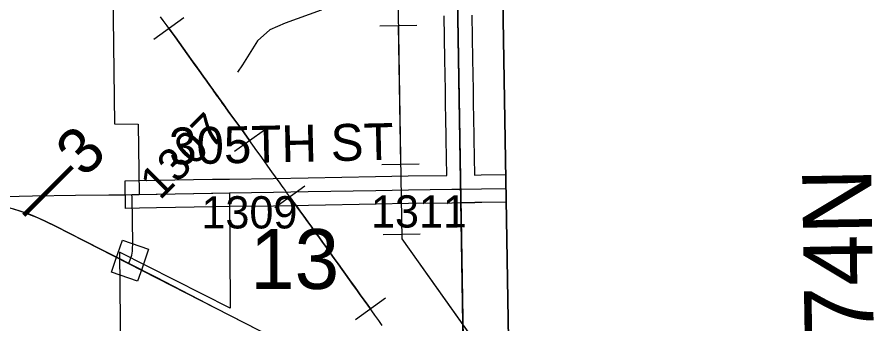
# Model space of a CAD drawing. Extents: x 23.6 to 68.7, y -63 to -29.
# Drawn here: x 55.794 to 57.656, y -54.251 to -53.585 of the extents above; entities that cross this region are included whole.
import ezdxf

# ---------------------------------------------------------------- set-up
doc = ezdxf.new("R2010")
doc.units = 0
for name, color, linetype in [('tdCoCityStreetMajor', 7, 'Continuous'), ('tdCoCityStreetMinor', 7, 'Continuous'), ('tdCoClipBndry', 7, 'Continuous'), ('tdCoCoBndry', 7, 'Continuous'), ('tdCoCoBndryPart', 7, 'Continuous'), ('tdCoCorpBndry', 7, 'Continuous'), ('tdCoHydroRiver', 7, 'Continuous'), ('tdCoPipe', 7, 'Continuous'), ('tdCoPriCL', 7, 'Continuous'), ('tdCoPrimary', 7, 'Continuous'), ('tdCoPriNonDiv', 7, 'Continuous'), ('tdCoPriNonDivCL', 7, 'Continuous'), ('tdCoSecRdNmbr', 7, 'Continuous'), ('tdCoSecRdTxt', 7, 'Continuous'), ('tdCoSecRteBand', 7, 'Continuous'), ('tdCoSecRteCL', 7, 'Continuous'), ('tdCoSectLine', 7, 'Continuous'), ('tdCoSectLinePart', 7, 'Continuous'), ('tdCoSectNmbr', 7, 'Continuous'), ('tdCoSurfAsphalt', 7, 'Continuous'), ('tdCoSurfGravel', 7, 'Continuous'), ('tdCoTwpBndryShd', 7, 'Continuous'), ('tdCoTwpRngTxt', 7, 'Continuous'), ('tdStHwyPriRefPost1', 7, 'Continuous')]:
    doc.layers.add(name, color=color, linetype=linetype)

msp = doc.modelspace()

# ---------------------------------------------------------------- linework, layer by layer
at = {"layer": 'tdCoCityStreetMajor'}
msp.add_lwpolyline([(55.7617, -53.9744), (55.7696, -53.9745), (55.8278, -53.9735), (55.9211, -53.9721), (55.9936, -53.9711), (56.0286, -53.9708), (56.0435, -53.9705), (56.059, -53.9703)], dxfattribs=at)
at = {"layer": 'tdCoCityStreetMinor'}
msp.add_lwpolyline([(56.0413, -54.1079), (56.0419, -54.1062), (56.0431, -54.1019), (56.044, -54.0976), (56.0446, -54.0931), (56.0449, -54.0887), (56.0453, -54.0771), (56.0436, -53.977), (56.0435, -53.9705)], dxfattribs=at)
at = {"layer": 'tdCoClipBndry'}
msp.add_lwpolyline([(48.4512, -33.5006), (56.4135, -33.3762), (56.4393, -33.3792), (56.4635, -33.3887), (56.4958, -33.4172), (56.511, -33.4483), (56.515, -33.4739), (56.5367, -34.4332), (56.5907, -38.4342), (56.6629, -42.4448), (56.8804, -55.4557), (56.9085, -56.4312), (56.9025, -56.8392), (56.9121, -57.4607), (56.9036, -57.4944), (56.8842, -57.5232), (56.8561, -57.5435), (56.8227, -57.553), (51.8233, -57.6334)], dxfattribs=at)
at = {"layer": 'tdCoCoBndry'}
for p, q in [((56.7648, -54.458), (56.7487, -53.455)), ((56.7487, -53.455), (56.7648, -54.458))]:
    msp.add_line(p, q, dxfattribs=at)
for points in [[(56.5284, -40.4484), (56.5463, -41.4474), (56.5633, -42.4465), (56.5785, -43.4411), (56.5946, -44.4414), (56.6119, -45.4382), (56.6301, -46.4017), (56.647, -47.4001), (56.6636, -48.3998), (56.6786, -49.3969), (56.6976, -50.3938), (56.712, -51.3894), (56.7304, -52.4659), (56.7487, -53.455), (56.7648, -54.458), (56.7808, -55.4579), (56.8089, -56.4341), (56.8029, -56.8393), (56.8127, -57.4536), (55.8172, -57.471), (54.8164, -57.4869), (53.8174, -57.5025), (52.8224, -57.5189), (51.8222, -57.5335)], [(56.5281, -40.4484), (56.5459, -41.4474), (56.563, -42.4465), (56.5781, -43.4411), (56.5942, -44.4414), (56.6115, -45.4382), (56.6297, -46.4017), (56.6467, -47.4001), (56.6633, -48.3998), (56.6782, -49.3968), (56.6973, -50.3938), (56.7117, -51.3893), (56.73, -52.4659), (56.7484, -53.455), (56.7645, -54.4579), (56.7804, -55.4579), (56.8086, -56.4341), (56.8025, -56.8393), (56.8124, -57.4536)], [(56.6786, -49.3969), (56.6976, -50.3938), (56.712, -51.3894), (56.7304, -52.4659), (56.7487, -53.455), (56.7648, -54.458), (56.7808, -55.4579), (56.8089, -56.4341), (56.8029, -56.8393), (56.8127, -57.4536), (56.9119, -57.4521), (56.9025, -56.8392), (56.9085, -56.4312), (56.8804, -55.4557), (56.6629, -42.4448)]]:
    msp.add_lwpolyline(points, dxfattribs=at)
at = {"layer": 'tdCoCoBndryPart'}
msp.add_lwpolyline([(56.7569, -53.9887), (56.764, -54.428)], dxfattribs=at)
at = {"layer": 'tdCoCorpBndry'}
msp.add_lwpolyline([(56.001, -53.4721), (56.0057, -53.8172), (56.057, -53.8173), (56.059, -53.9703), (56.2553, -53.9669), (56.2567, -54.2169), (56.0167, -54.0954), (56.0203, -54.4714), (55.7714, -54.4753), (55.2693, -54.4822), (55.0211, -54.4855), (55.0097, -54.0648), (54.9437, -54.0656), (54.9431, -53.9864), (55.0075, -53.9852), (54.9976, -53.49), (55.2497, -53.4871), (55.7995, -53.4762)], close=True, dxfattribs=at)
at = {"layer": 'tdCoHydroRiver'}
msp.add_lwpolyline([(56.7476, -53.3138), (56.7288, -53.3164), (56.7115, -53.3207), (56.6881, -53.3431), (56.6538, -53.3798), (56.6228, -53.4213), (56.5995, -53.4516), (56.54, -53.4933), (56.5074, -53.5332), (56.4542, -53.5702), (56.3756, -53.598), (56.3426, -53.6126), (56.3161, -53.6366), (56.2836, -53.6891), (56.2727, -53.705)], dxfattribs=at)
at = {"layer": 'tdCoPipe'}
for p, q in [((56.0909, -53.633), (56.1558, -53.586)), ((56.5812, -53.6038), (56.6617, -53.6025)), ((56.266, -53.8763), (56.3312, -53.8297)), ((56.5861, -53.9051), (56.6668, -53.9038)), ((56.3535, -53.9984), (56.4185, -53.9515)), ((56.5886, -54.0573), (56.6691, -54.056)), ((56.5285, -54.2421), (56.5935, -54.1951))]:
    msp.add_line(p, q, dxfattribs=at)
for points in [[(56.4888, -45.4411), (56.6291, -54.0664), (56.8573, -54.3881), (56.9937, -57.4858)], [(56.5868, -54.2549), (56.5791, -54.2441), (56.5705, -54.2321), (56.5639, -54.2228), (56.5554, -54.211), (56.5476, -54.2002), (56.5388, -54.1881), (56.5326, -54.1793), (56.5242, -54.1677), (56.5155, -54.1555), (56.5067, -54.1433), (56.4997, -54.1335), (56.491, -54.1213), (56.4822, -54.1091), (56.4734, -54.0969), (56.4655, -54.0858), (56.4567, -54.0736), (56.4487, -54.0625), (56.4399, -54.0504), (56.4335, -54.0415), (56.425, -54.0299), (56.4164, -54.0177), (56.4079, -54.0057), (56.4016, -53.9969), (56.3951, -53.9878), (56.3928, -53.9846), (56.3863, -53.9755), (56.3777, -53.9636), (56.3764, -53.9617), (56.3721, -53.9557), (56.3697, -53.9523), (56.3634, -53.9435), (56.3609, -53.9401), (56.355, -53.9317), (56.3472, -53.921), (56.3386, -53.909), (56.3302, -53.8972), (56.3215, -53.885), (56.3145, -53.8754), (56.3058, -53.8632), (56.2972, -53.8511), (56.2885, -53.8389), (56.2817, -53.8295), (56.2729, -53.8174), (56.2648, -53.8064), (56.2627, -53.8035), (56.2561, -53.7944), (56.2475, -53.7822), (56.2463, -53.7807), (56.2388, -53.7704), (56.2369, -53.7677), (56.2313, -53.7599), (56.2301, -53.7583), (56.2214, -53.7461), (56.2188, -53.7426), (56.2126, -53.7338), (56.2059, -53.7245), (56.1981, -53.7136), (56.1893, -53.7014), (56.1806, -53.6892), (56.1718, -53.677), (56.1667, -53.6697), (56.1632, -53.6648), (56.1546, -53.6528), (56.1458, -53.6406), (56.137, -53.6283), (56.1282, -53.6163), (56.1196, -53.6044), (56.1109, -53.5923), (56.1055, -53.5848)], [(56.6215, -53.6032), (56.6264, -53.9045)], [(56.1233, -53.6095), (56.1282, -53.6162), (56.137, -53.6283), (56.1458, -53.6405), (56.1547, -53.6527), (56.1633, -53.6648), (56.1667, -53.6697), (56.1719, -53.6769), (56.1807, -53.6891), (56.1894, -53.7014), (56.1982, -53.7135), (56.206, -53.7245), (56.2127, -53.7338), (56.2189, -53.7425), (56.2214, -53.746), (56.2302, -53.7582), (56.2314, -53.7599), (56.237, -53.7677), (56.2389, -53.7704), (56.2464, -53.7807), (56.2475, -53.7822), (56.2562, -53.7943), (56.2627, -53.8034), (56.2649, -53.8063), (56.2729, -53.8173), (56.2817, -53.8295), (56.2885, -53.8388), (56.2972, -53.8511), (56.2986, -53.853)], [(56.386, -53.9749), (56.3864, -53.9755), (56.3929, -53.9846), (56.3951, -53.9878), (56.4017, -53.9969), (56.4079, -54.0057), (56.4165, -54.0176), (56.4251, -54.0298), (56.4335, -54.0415), (56.4399, -54.0504), (56.4487, -54.0625), (56.4568, -54.0736), (56.4655, -54.0858), (56.4735, -54.0969), (56.4822, -54.1091), (56.491, -54.1212), (56.4997, -54.1334), (56.5068, -54.1433), (56.5156, -54.1555), (56.5243, -54.1676), (56.5326, -54.1793), (56.5389, -54.1881), (56.5476, -54.2002), (56.5555, -54.211), (56.561, -54.2186)], [(56.6289, -54.0566), (56.6291, -54.0664), (56.7978, -54.3042)]]:
    msp.add_lwpolyline(points, dxfattribs=at)
at = {"layer": 'tdCoPriCL'}
msp.add_lwpolyline([(56.3532, -54.2834), (56.2245, -54.2173), (56.0965, -54.151), (56.038, -54.1212), (56.0367, -54.1205), (55.988, -54.0958), (55.8785, -54.0398), (55.8536, -54.0277), (55.8406, -54.0217), (55.8273, -54.0162), (55.814, -54.0111), (55.8004, -54.0064), (55.7867, -54.0022)], dxfattribs=at)
at = {"layer": 'tdCoPrimary'}
for points in [[(55.9336, -54.0678), (55.8789, -54.0398), (55.854, -54.0277), (55.8409, -54.0217), (55.8277, -54.0162), (55.8143, -54.0111), (55.8008, -54.0064), (55.7871, -54.0022), (55.7733, -53.9984), (55.7622, -53.9954), (55.7489, -53.9919), (55.7383, -53.9898)], [(55.9336, -54.0678), (55.8789, -54.0398), (55.854, -54.0277), (55.8409, -54.0217), (55.8277, -54.0162), (55.8143, -54.0111), (55.8008, -54.0064), (55.7871, -54.0022), (55.7733, -53.9984), (55.7622, -53.9954), (55.7489, -53.9919), (55.7383, -53.9898)], [(56.3536, -54.2834), (56.2249, -54.2173), (56.0969, -54.151), (56.0384, -54.1212), (56.0381, -54.1211), (56.037, -54.1205), (56.0168, -54.1103), (55.9884, -54.0958), (55.9336, -54.0678), (55.8789, -54.0398), (55.854, -54.0277), (55.8409, -54.0217), (55.8277, -54.0162), (55.8143, -54.0111), (55.8008, -54.0064), (55.7871, -54.0022)], [(56.0168, -54.1103), (55.9884, -54.0958), (55.9336, -54.0678)], [(56.0168, -54.1103), (55.9884, -54.0958), (55.9336, -54.0678)], [(56.3536, -54.2834), (56.2249, -54.2173), (56.0969, -54.151), (56.0384, -54.1212), (56.0381, -54.1211), (56.037, -54.1205), (56.0168, -54.1103)], [(56.3536, -54.2834), (56.2249, -54.2173), (56.0969, -54.151), (56.0384, -54.1212), (56.0381, -54.1211), (56.037, -54.1205), (56.0168, -54.1103)]]:
    msp.add_lwpolyline(points, dxfattribs=at)
at = {"layer": 'tdCoPriNonDiv'}
msp.add_lwpolyline([(56.8085, -56.4331), (56.8007, -56.1655), (56.7957, -56.0715), (56.7872, -55.9199), (56.7737, -54.9646), (56.77, -54.7221), (56.7673, -54.5966), (56.7636, -54.5693), (56.7559, -54.5428), (56.7444, -54.5178), (56.7346, -54.5022), (56.7292, -54.4948), (56.7172, -54.4808), (56.7107, -54.4743), (56.7039, -54.4681), (56.6738, -54.4479), (56.6336, -54.4267), (56.2245, -54.2173), (55.8785, -54.0398), (55.8406, -54.0217), (55.8005, -54.0064), (55.7868, -54.0021)], dxfattribs=at)
at = {"layer": 'tdCoPriNonDivCL'}
msp.add_lwpolyline([(56.3532, -54.2834), (56.2245, -54.2173), (56.0965, -54.151), (56.038, -54.1212), (56.0377, -54.1211), (56.0367, -54.1205), (56.0165, -54.1103), (55.988, -54.0958), (55.8785, -54.0398), (55.8536, -54.0277), (55.8406, -54.0217), (55.8273, -54.0162), (55.814, -54.0111), (55.8004, -54.0064), (55.7867, -54.0022)], dxfattribs=at)
msp.add_lwpolyline([(56.3532, -54.2834), (56.2245, -54.2173), (56.0965, -54.151), (56.038, -54.1212), (56.0377, -54.1211), (56.0367, -54.1205), (56.0165, -54.1103), (55.988, -54.0958), (55.8785, -54.0398), (55.8536, -54.0277), (55.8406, -54.0217), (55.8273, -54.0162), (55.814, -54.0111), (55.8004, -54.0064), (55.7867, -54.0022)], dxfattribs=at)
at = {"layer": 'tdCoSecRteBand'}
for points in [[(56.8558, -53.9871), (56.8025, -53.9879), (56.8025, -53.9879), (56.8025, -53.9879), (56.7873, -53.9881), (56.7873, -53.9882), (56.7574, -53.9886), (56.7382, -53.989), (56.7381, -53.989), (56.738, -53.989), (56.6438, -53.9902), (56.5734, -53.9914), (56.4267, -53.9942), (56.4266, -53.9942), (56.4266, -53.9942), (56.3509, -53.9954), (56.3509, -53.9954), (56.3508, -53.9954), (56.2557, -53.9968), (56.2195, -53.9974), (56.0967, -53.9996), (56.0595, -54.0003), (56.0295, -54.0008), (56.0284, -53.9408), (56.0584, -53.9403), (56.0956, -53.9396), (56.0956, -53.9396), (56.0956, -53.9396), (56.2184, -53.9374), (56.2185, -53.9374), (56.2185, -53.9374), (56.2548, -53.9368), (56.3499, -53.9354), (56.4256, -53.9342), (56.5723, -53.9315), (56.5723, -53.9315), (56.5723, -53.9315), (56.6428, -53.9302), (56.6429, -53.9302), (56.643, -53.9302), (56.7265, -53.9291), (56.7265, -53.929), (56.7266, -53.929), (56.7256, -53.8507), (56.7246, -53.7999), (56.7241, -53.7807), (56.7241, -53.7805), (56.7241, -53.7804), (56.7236, -53.7439), (56.7227, -53.6772), (56.721, -53.5822)], [(56.781, -53.5812), (56.7826, -53.6762), (56.7826, -53.6762), (56.7826, -53.6763), (56.7836, -53.743), (56.7836, -53.743), (56.7836, -53.7431), (56.7841, -53.7794), (56.7846, -53.7984), (56.7846, -53.7985), (56.7846, -53.7986), (56.7856, -53.8497), (56.7856, -53.8498), (56.7856, -53.8499), (56.7865, -53.9282)], [(56.7865, -53.9282), (56.8016, -53.9279), (56.8548, -53.9271)], [(56.0558, -54.1586), (55.999, -54.1393), (56.0086, -54.1109), (56.0129, -54.0982), (56.0226, -54.0698), (56.0794, -54.0891), (56.0697, -54.1175), (56.0654, -54.1302), (56.0558, -54.1586)]]:
    msp.add_lwpolyline(points, dxfattribs=at)
at = {"layer": 'tdCoSecRteCL'}
msp.add_line((56.037, -54.1205), (56.0413, -54.1079), dxfattribs=at)
for points in [[(56.7569, -53.9586), (56.7568, -53.9489), (56.7556, -53.8502), (56.7546, -53.7992), (56.7541, -53.78), (56.7536, -53.7435), (56.7527, -53.6767), (56.751, -53.5817)], [(56.059, -53.9703), (56.0961, -53.9696), (56.219, -53.9674), (56.2553, -53.9668), (56.3504, -53.9654), (56.4261, -53.9642), (56.5728, -53.9614), (56.6434, -53.9602), (56.7376, -53.959), (56.7569, -53.9586)], [(56.7569, -53.9586), (56.802, -53.9579), (56.8553, -53.9571)]]:
    msp.add_lwpolyline(points, dxfattribs=at)
at = {"layer": 'tdCoSectLine'}
msp.add_lwpolyline([(56.7484, -53.455), (56.7645, -54.4579)], dxfattribs=at)
at = {"layer": 'tdCoSectLinePart'}
msp.add_lwpolyline([(56.7569, -53.9887), (56.764, -54.428)], dxfattribs=at)
at = {"layer": 'tdCoSurfAsphalt'}
msp.add_line((56.037, -54.1205), (56.0413, -54.1079), dxfattribs=at)
at = {"layer": 'tdCoSurfGravel'}
for points in [[(56.7569, -53.9586), (56.7568, -53.9489), (56.7556, -53.8502), (56.7546, -53.7992), (56.7541, -53.78), (56.7536, -53.7435), (56.7527, -53.6767), (56.751, -53.5817)], [(56.2553, -53.9668), (56.3504, -53.9654), (56.4261, -53.9642), (56.5728, -53.9614), (56.6434, -53.9602), (56.7376, -53.959), (56.7569, -53.9586)], [(56.7569, -53.9586), (56.802, -53.9579), (56.8553, -53.9571)], [(56.059, -53.9703), (56.0961, -53.9696), (56.219, -53.9674), (56.2553, -53.9668)]]:
    msp.add_lwpolyline(points, dxfattribs=at)
at = {"layer": 'tdCoTwpBndryShd'}
msp.add_lwpolyline([(56.5281, -40.4484), (56.5459, -41.4474), (56.563, -42.4465), (56.5781, -43.4411), (56.5942, -44.4414), (56.6115, -45.4382), (56.6297, -46.4017), (56.6467, -47.4001), (56.6633, -48.3998), (56.6782, -49.3968), (56.6973, -50.3938), (56.7117, -51.3893), (56.73, -52.4659), (56.7484, -53.455), (56.7645, -54.4579), (56.7804, -55.4579), (56.8086, -56.4341), (56.8025, -56.8393), (56.8124, -57.4536)], dxfattribs=at)

# ---------------------------------------------------------------- texts
at = {"layer": 'tdCoSecRdNmbr'}
for s, rotation, p in [('1307', 45.0422, (56.1041, -53.9842)), ('1309', 0.0425, (56.1943, -54.0442)), ('1311', 0.0428, (56.5622, -54.0422))]:
    msp.add_text(s, height=0.07, rotation=rotation, dxfattribs=at).set_placement(p)
at = {"layer": 'tdCoSecRdTxt'}
msp.add_text('305TH ST', height=0.08, rotation=1.2308, dxfattribs=at).set_placement((56.1248, -53.9055))
at = {"layer": 'tdCoSectNmbr'}
msp.add_text('13', height=0.13, rotation=0.0425, dxfattribs=at).set_placement((56.2998, -54.1756))
at = {"layer": 'tdCoTwpRngTxt'}
msp.add_text('T-74N', height=0.15, rotation=90.9147, dxfattribs=at).set_placement((57.6565, -54.469))
at = {"layer": 'tdStHwyPriRefPost1'}
msp.add_text('‒‒3', height=0.1, rotation=45, dxfattribs=at).set_placement((55.835, -54.0415))

doc.saveas('drawing.dxf')
